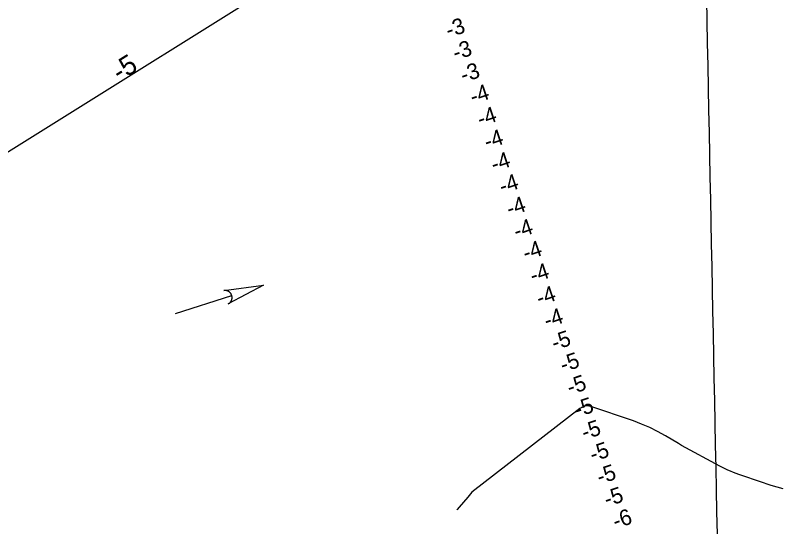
# Model space of a CAD drawing. Extents: x 3989314 to 4027622, y 243956 to 270014.
# Drawn here: x 4006437 to 4009687, y 257601 to 259771 of the extents above; entities that cross this region are included whole.
import ezdxf

# ---------------------------------------------------------------- set-up
doc = ezdxf.new("R2010")
doc.units = 0
for name, color, linetype in [('V-GRID-MAJR', 7, 'Continuous'), ('V-RIVR-RANG', 7, 'Continuous'), ('V-STRM-FLOW', 7, 'Continuous'), ('V-TOPO-MINR', 7, 'Continuous'), ('V-TOPO-MINR-IDEN', 7, 'Continuous')]:
    doc.layers.add(name, color=color, linetype=linetype)

msp = doc.modelspace()

# ---------------------------------------------------------------- linework, layer by layer
at = {"layer": 'V-GRID-MAJR'}
msp.add_spline([(4009571.406, 249713.95), (4009450.711, 255770.161), (4009329.948, 261829.84100000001), (4009209.185, 267889.513), (4009209.116, 267892.992)], degree=3, dxfattribs=at)
at = {"layer": 'V-STRM-FLOW'}
msp.add_line((4007116.386775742, 258506.0379496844), (4007354.8618568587, 258582.3872947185), dxfattribs=at)
msp.add_lwpolyline([(4007321.905146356, 258603.33603933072), (4007489.718588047, 258625.56202245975), (4007340.2002486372, 258546.19353000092), (4007342.8085543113, 258547.75933474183), (4007345.165599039, 258549.51247753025), (4007346.0646835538, 258550.2818522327), (4007346.8337737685, 258550.98564189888), (4007347.7308399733, 258551.87843404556), (4007348.562623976, 258552.76973726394), (4007349.252120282, 258553.5702985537), (4007350.1505813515, 258554.7028193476), (4007351.0550084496, 258555.96598599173), (4007351.5323000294, 258556.69216346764), (4007352.116638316, 258557.64650919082), (4007352.833877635, 258558.93659408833), (4007353.346891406, 258559.96363624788), (4007353.853659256, 258561.08722348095), (4007354.164325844, 258561.84140092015), (4007354.4832033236, 258562.67615475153), (4007354.8360645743, 258563.70799978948), (4007355.130523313, 258564.67043939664), (4007355.3900438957, 258565.63882209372), (4007355.5795608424, 258566.43661945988), (4007355.823588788, 258567.63294901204), (4007356.0098479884, 258568.78850170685), (4007356.127511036, 258569.71713075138), (4007356.2293327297, 258570.8137744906), (4007356.2859411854, 258571.76778697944), (4007356.3122233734, 258572.61418781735), (4007356.3125061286, 258573.2707258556), (4007356.289927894, 258574.2767905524), (4007356.234045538, 258575.3058080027), (4007356.1473482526, 258576.28087710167), (4007356.026550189, 258577.2681581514), (4007355.8858816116, 258578.1783344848), (4007355.7015575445, 258579.16772044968), (4007355.5260500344, 258579.97471635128), (4007355.236527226, 258581.1223586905), (4007354.8618568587, 258582.3872947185), (4007354.7311806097, 258582.7895073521), (4007354.5282025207, 258583.37174302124), (4007354.2723807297, 258584.05993852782), (4007354.0096563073, 258584.72034284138), (4007353.738232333, 258585.3538340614), (4007353.4616212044, 258585.96759987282), (4007353.1169943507, 258586.68360951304), (4007352.8656393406, 258587.17595841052), (4007352.482561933, 258587.8907234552), (4007352.1044858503, 258588.54739398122), (4007351.836528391, 258588.99665749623), (4007351.110674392, 258590.12601517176), (4007350.7018648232, 258590.71979346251), (4007350.411995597, 258591.1196620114), (4007349.921242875, 258591.7735175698), (4007349.468836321, 258592.34185391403), (4007348.9814101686, 258592.9250772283), (4007348.3875991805, 258593.60035589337), (4007347.812246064, 258594.21319026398), (4007347.3535884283, 258594.6821843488), (4007346.952880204, 258595.0738878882), (4007346.3953511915, 258595.59564939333), (4007345.8867055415, 258596.05345473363), (4007345.280944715, 258596.56762133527), (4007344.6519868, 258597.07531546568), (4007344.0052632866, 258597.56943088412), (4007343.1643501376, 258598.17179688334), (4007342.549663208, 258598.58570240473), (4007341.8605058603, 258599.02486920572), (4007341.1724709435, 258599.43900127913), (4007340.60962745, 258599.7585658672), (4007339.98940465, 258600.09281381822), (4007339.0539647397, 258600.5655164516), (4007339.01714822, 258600.58128152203), (4007338.455712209, 258600.84450779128), (4007338.0353955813, 258601.03209532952), (4007337.398773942, 258601.3008981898), (4007336.6025113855, 258601.61654832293), (4007335.961743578, 258601.84953492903), (4007335.380314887, 258602.0490723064), (4007334.6303828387, 258602.2864316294), (4007333.9021767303, 258602.49536599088), (4007333.3785345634, 258602.63550059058), (4007332.6918612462, 258602.80187895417), (4007331.7391799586, 258603.00698030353), (4007331.170225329, 258603.11360717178), (4007330.722298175, 258603.19002993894), (4007330.3111468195, 258603.25515957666), (4007329.819459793, 258603.32402816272), (4007329.1702545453, 258603.4030903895), (4007328.520293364, 258603.46693987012), (4007327.874926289, 258603.51741424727), (4007327.2323564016, 258603.55539162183), (4007326.4038433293, 258603.5818366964), (4007325.9055794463, 258603.5871385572), (4007325.108695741, 258603.57809315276), (4007324.1859231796, 258603.54375090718), (4007323.498488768, 258603.49902919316), (4007322.980988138, 258603.4558549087), (4007322.4984256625, 258603.4067375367), (4007322.1490618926, 258603.36598878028)], close=True, dxfattribs=at)
at = {"layer": 'V-TOPO-MINR'}
for points in [[(4006010.278523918, 258945.47111279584), (4008111.5406539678, 260259.0981043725), (4008123.202862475, 260263.99113320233), (4008134.851859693, 260268.9152423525), (4008146.481039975, 260273.8859719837), (4008158.0970089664, 260278.887781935), (4008546.070217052, 260446.87005253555), (4008549.694131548, 260449.4824917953), (4008552.334901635, 260452.62384738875), (4008553.500955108, 260456.55857748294), (4008553.683864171, 260461.02222391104), (4008551.906539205, 260464.58677879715), (4008549.499447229, 260467.1009230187), (4008546.147704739, 260468.0394512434), (4008542.16619524, 260467.92756880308), (4008173.617842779, 260347.59969883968), (4008143.9060227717, 260337.93975553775), (4008114.1783904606, 260328.32892968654), (4008084.4270396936, 260318.79178001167), (4008054.6598766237, 260309.3037477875), (4007769.7624323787, 260218.88369090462)], [(4008870.9499799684, 258112.8470235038), (4008869.802608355, 258113.21916185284), (4008869.209077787, 258113.3184685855), (4008859.477933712, 258114.36010436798), (4008857.1536508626, 258114.31520254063), (4008854.91391448, 258113.69239609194), (4008839.6028666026, 258107.26998696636), (4008838.5878594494, 258106.82332060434), (4008836.5973514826, 258105.8492563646), (4008833.690980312, 258104.2268445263), (4008831.7664150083, 258103.12078652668), (4008372.953562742, 257747.41306509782), (4008355.9431532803, 257726.10350535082), (4008319.2151357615, 257683.6012883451), (4008311.161076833, 257674.30692809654), (4008309.6909083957, 257672.61664278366)], [(4009693.2160377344, 257762.18378278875), (4009643.0189691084, 257776.77531689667), (4009593.150838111, 257792.57960442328), (4009518.0089161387, 257817.89398612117), (4009506.0223754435, 257822.11598133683), (4009494.119931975, 257826.55439016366), (4009482.343634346, 257831.31741940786), (4009470.651433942, 257836.29686226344), (4009459.0627502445, 257841.5243315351), (4009447.5278176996, 257846.86565408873), (4009436.0735118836, 257852.3777565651), (4009424.6729572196, 257858.00371232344), (4009262.7688141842, 257945.82948425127), (4009258.6972128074, 257948.7818905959), (4009254.5049883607, 257951.5603605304), (4009250.232348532, 257954.22287285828), (4009194.197173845, 257987.52414701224), (4009161.3446418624, 258005.65631504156), (4009127.829360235, 258022.34388613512), (4009093.3199541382, 258036.8645618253), (4009058.1477983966, 258049.94064057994), (4008873.0427339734, 258112.11514508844), (4008872.3432744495, 258112.35369021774), (4008870.9499799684, 258112.8470235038)]]:
    msp.add_lwpolyline(points, dxfattribs=at)

# ---------------------------------------------------------------- texts
at = {"layer": 'V-RIVR-RANG'}
for s, p in [('-3', (4008274.9820875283, 259674.5729508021)), ('-3', (4008304.332087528, 259578.92295080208)), ('-3', (4008337.402087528, 259484.30295080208)), ('-4', (4008377.611721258, 259392.62786615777)), ('-4', (4008408.9817212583, 259297.48786615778)), ('-4', (4008437.6817212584, 259201.46786615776)), ('-4', (4008466.861721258, 259105.57786615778)), ('-4', (4008501.8917212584, 259012.19786615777)), ('-4', (4008532.4217212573, 258916.78786615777)), ('-4', (4008562.9617212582, 258821.65786615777)), ('-4', (4008601.491721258, 258729.16786615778)), ('-4', (4008632.071721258, 258633.70786615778)), ('-4', (4008659.6217212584, 258537.51786615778)), ('-4', (4008691.4617212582, 258442.66786615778)), ('-5', (4008723.601918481, 258348.04829635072)), ('-5', (4008760.36191848, 258255.02829635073)), ('-5', (4008789.22191848, 258159.41829635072)), ('-5', (4008820.30191848, 258064.3482963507)), ('-5', (4008850.96191848, 257968.69829635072)), ('-5', (4008885.981918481, 257875.1882963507)), ('-5', (4008915.43191848, 257779.8482963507)), ('-5', (4008946.2719184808, 257684.52829635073)), ('-6', (4008983.2517494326, 257591.3636418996))]:
    msp.add_text(s, height=67, rotation=18.62047222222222, dxfattribs=at).set_placement(p)
at = {"layer": 'V-TOPO-MINR-IDEN'}
msp.add_text('-5', height=83, rotation=32.012013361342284, dxfattribs=at).set_placement((4006878.8291364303, 259488.4550231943))

doc.saveas('drawing.dxf')
